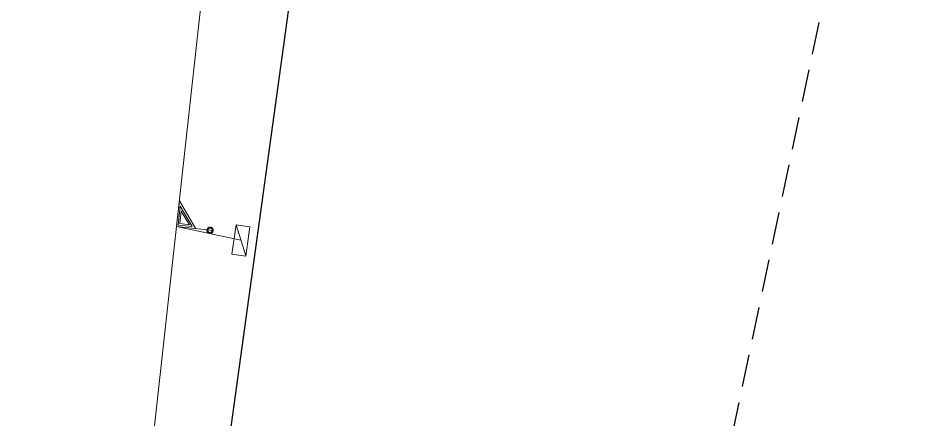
# Model space of a CAD drawing. Extents: x -732074 to -731966, y -1048695 to -1047982.
# Drawn here: x -732054.67 to -732027.79, y -1048333.81 to -1048321.92 of the extents above; entities that cross this region are included whole.
import ezdxf

# ---------------------------------------------------------------- set-up
doc = ezdxf.new("R2010")
doc.units = 0
doc.header["$LTSCALE"] = 0.32
doc.linetypes.add('MEDIUM_DASHED', pattern=[4.5, 3, -1.5])
for name, color, linetype, lineweight in [('18', 7, 'Continuous', 13), ('20', 7, 'Continuous', 13), ('49', 7, 'Continuous', 13), ('63', 7, 'MEDIUM_DASHED', 25), ('8', 7, 'Continuous', 13)]:
    doc.layers.add(name, color=color, linetype=linetype, lineweight=lineweight)

msp = doc.modelspace()

# ---------------------------------------------------------------- linework, layer by layer
at = {"layer": '18'}
msp.add_line((-732047.914, -1048328.977), (-732048.195, -1048328.053), dxfattribs=at)
for points in [[(-732048.879, -1048328.228), (-732049.967, -1048328.108), (-732049.883, -1048327.343), (-732049.393, -1048328.171)], [(-732049.504, -1048328.109), (-732049.918, -1048328.063), (-732049.856, -1048327.501), (-732049.503, -1048328.109)], [(-732049.583, -1048328.053), (-732049.873, -1048328.021), (-732049.832, -1048327.651), (-732049.583, -1048328.054)]]:
    msp.add_lwpolyline(points, dxfattribs=at)
for points in [[(-732048.962, -1048328.124), (-732048.995, -1048328.126), (-732049.026, -1048328.14), (-732049.05, -1048328.164), (-732049.063, -1048328.194), (-732049.066, -1048328.227), (-732049.056, -1048328.26), (-732049.036, -1048328.287), (-732049.008, -1048328.305), (-732048.975, -1048328.312), (-732048.943, -1048328.307), (-732048.913, -1048328.291), (-732048.891, -1048328.266), (-732048.879, -1048328.235), (-732048.879, -1048328.201), (-732048.89, -1048328.169), (-732048.913, -1048328.145), (-732048.942, -1048328.128)], [(-732048.966, -1048328.151), (-732048.994, -1048328.154), (-732049.019, -1048328.167), (-732049.035, -1048328.191), (-732049.041, -1048328.218), (-732049.035, -1048328.246), (-732049.017, -1048328.268), (-732048.992, -1048328.282), (-732048.964, -1048328.284), (-732048.938, -1048328.275), (-732048.918, -1048328.255), (-732048.907, -1048328.229), (-732048.908, -1048328.2), (-732048.921, -1048328.175), (-732048.942, -1048328.157)], [(-732048.322, -1048328.922), (-732048.196, -1048328.057), (-732047.788, -1048328.116), (-732047.915, -1048328.981)]]:
    msp.add_lwpolyline(points, close=True, dxfattribs=at)
at = {"layer": '20'}
msp.add_lwpolyline([(-732053.28, -1048358.15), (-732049.19, -1048321), (-732042.699, -1048318.07)], dxfattribs=at)
msp.add_lwpolyline([(-732053.28, -1048358.15), (-732049.19, -1048321), (-732042.699, -1048318.07)], dxfattribs=at)
at = {"layer": '49'}
msp.add_line((-732048.059, -1048328.51), (-732049.972, -1048328.107), dxfattribs=at)
msp.add_line((-732048.059, -1048328.51), (-732049.972, -1048328.107), dxfattribs=at)
at = {"layer": '63'}
msp.add_lwpolyline([(-731986.533, -1048110.659), (-732043.346, -1048381.295)], dxfattribs=at)
at = {"layer": '8', "lineweight": 25}
msp.add_lwpolyline([(-732044.76, -1048309.89), (-732045.27, -1048311.67), (-732051.3, -1048355.421), (-732054.669, -1048386.855)], dxfattribs=at)

doc.saveas('drawing.dxf')
